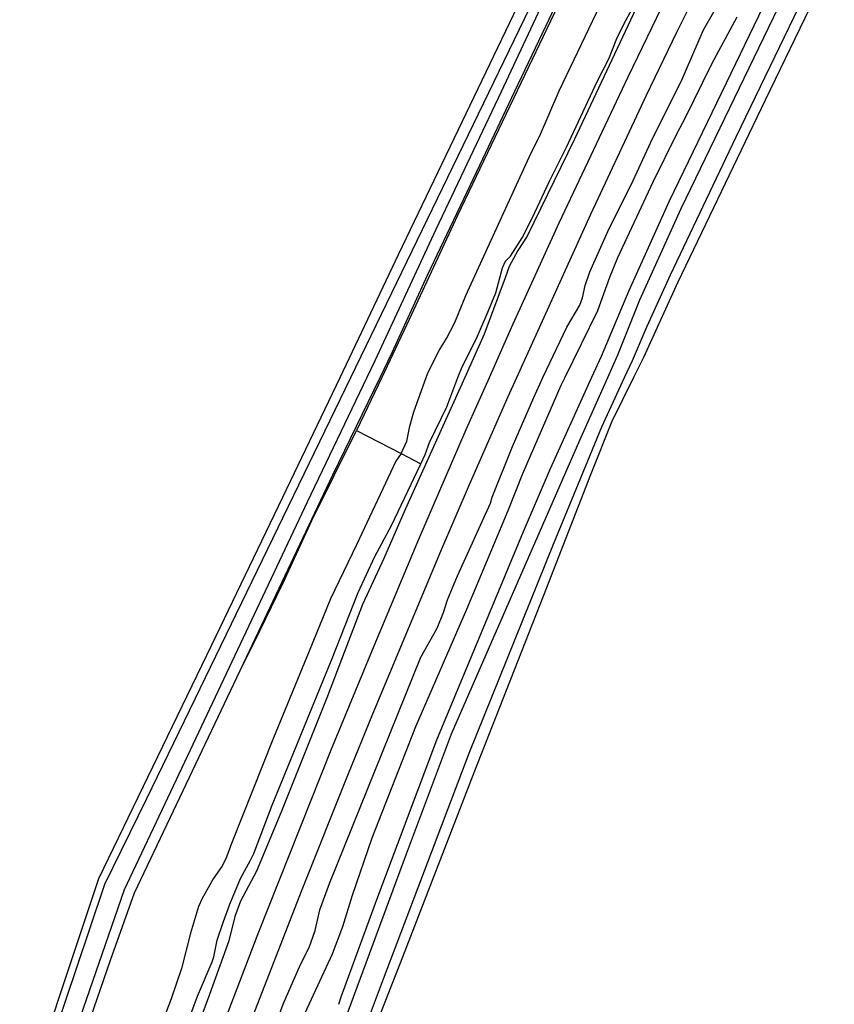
# Model space of a CAD drawing. Header units: metres. Extents: x 102000 to 105000, y 414600 to 420766.
# Tile 259 of 298: x 104060 to 104200, y 419893 to 420061. Entities that reach past the tile are written whole.
import ezdxf

# ---------------------------------------------------------------- set-up
doc = ezdxf.new("R2010")
doc.units = ezdxf.units.M
doc.layers.get('0').update_dxf_attribs({"color": 8})

msp = doc.modelspace()

# ---------------------------------------------------------------- linework, layer by layer
for p, q in [((104173.7, 420028.96), (104199.07, 420081.51)), ((104158.04, 420075.27), (104135.31, 420027.77)), ((104152.75, 420049.16), (104164.91, 420074.64)), ((104117, 420000), (104152.6, 420073.46)), ((104125.18, 420021.12), (104150.43, 420073.67)), ((104153.55, 420071.97), (104142.78, 420049.01)), ((104145.13, 420049.09), (104155.9, 420071.72)), ((104172.97, 420059.23), (104179.1, 420071.64)), ((104199.97, 420072.07), (104188.12, 420047.54)), ((104190.8, 420069.96), (104183.02, 420053.77)), ((104167.92, 420067.53), (104155.4, 420040.87)), ((104164.6, 420051.58), (104172.15, 420067.21)), ((104163.96, 420060.84), (104166.62, 420065.59)), ((104183.11, 420041.3), (104193.94, 420063.64)), ((104177.51, 420059.63), (104179.32, 420062.72)), ((104183.27, 420061.82), (104178.9, 420053.72)), ((104162.64, 420058.13), (104163.96, 420060.84)), ((104173.67, 420050.79), (104177.51, 420059.63)), ((104161.29, 420054.67), (104162.64, 420058.13)), ((104167.77, 420048.44), (104172.97, 420059.23)), ((104159.34, 420050.88), (104161.29, 420054.67)), ((104183.02, 420053.77), (104171.62, 420030.27)), ((104178.9, 420053.72), (104174.35, 420044.41)), ((104152.76, 420026.53), (104164.6, 420051.58)), ((104154, 420039.48), (104159.34, 420050.88)), ((104168.83, 420041.09), (104173.67, 420050.79)), ((104142.78, 420049.01), (104131.59, 420025.36)), ((104139.17, 420036.4), (104145.13, 420049.09)), ((104149.38, 420041.33), (104152.75, 420049.16)), ((104158.17, 420028.03), (104167.77, 420048.44)), ((104188.12, 420047.54), (104173.05, 420016.26)), ((104174.35, 420044.41), (104172.96, 420041.86)), ((104155.4, 420040.87), (104147.25, 420024.23)), ((104147.98, 420038.52), (104149.38, 420041.33)), ((104165.09, 420033.07), (104168.83, 420041.09)), ((104172.96, 420041.86), (104168.82, 420033.52)), ((104171.86, 420017.63), (104183.11, 420041.3)), ((104151.12, 420033.69), (104154, 420039.48)), ((104136.76, 420014.06), (104147.98, 420038.52)), ((104130.14, 420017.54), (104139.17, 420036.4)), ((104148.2, 420027.46), (104151.12, 420033.69)), ((104161.32, 420025.54), (104165.09, 420033.07)), ((104168.82, 420033.52), (104162.78, 420020.55)), ((104171.62, 420030.27), (104164.65, 420014.76)), ((104135.31, 420027.77), (104127.03, 420009.94)), ((104145.47, 420000), (104158.17, 420028.03)), ((104146.4, 420023.95), (104148.2, 420027.46)), ((104166.61, 420013.3), (104173.7, 420028.96)), ((104144.58, 420008.57), (104152.76, 420026.53)), ((104131.59, 420025.36), (104121.12, 420002.89)), ((104147.25, 420024.23), (104145.66, 420021.81)), ((104158.04, 420018.14), (104161.32, 420025.54)), ((104144.43, 420020.84), (104146.4, 420023.95)), ((104116.8, 420003.39), (104125.18, 420021.12)), ((104143.56, 420019.94), (104144.43, 420020.84)), ((104145.66, 420021.81), (104144.16, 420019.05)), ((104143.04, 420018.84), (104143.56, 420019.94)), ((104144.16, 420019.05), (104143.52, 420017.08)), ((104162.78, 420020.55), (104161.41, 420017.15)), ((104124.1, 420004.3), (104130.14, 420017.54)), ((104141.89, 420014.55), (104143.04, 420018.84)), ((104157.21, 420015.78), (104158.04, 420018.14)), ((104167.85, 420008.8), (104171.86, 420017.63)), ((104143.52, 420017.08), (104139.91, 420007.43)), ((104156.74, 420013.64), (104157.21, 420015.78)), ((104161.41, 420017.15), (104159.36, 420011.43)), ((104173.05, 420016.26), (104167.25, 420003.46)), ((104134.85, 420009.42), (104136.76, 420014.06)), ((104140.54, 420011.19), (104141.89, 420014.55)), ((104164.65, 420014.76), (104159.96, 420003.59)), ((104154.09, 420008.65), (104156.33, 420012.42)), ((104156.33, 420012.42), (104156.74, 420013.64)), ((104162.82, 420003.87), (104166.61, 420013.3)), ((104138.56, 420006.7), (104140.54, 420011.19)), ((104159.36, 420011.43), (104153.73, 420000)), ((104127.03, 420009.94), (104122.31, 420000)), ((104133.4, 420006.69), (104134.85, 420009.42)), ((104165.32, 420002.91), (104167.85, 420008.8)), ((104139.91, 420007.43), (104136.56, 420000)), ((104140.78, 420000), (104144.58, 420008.57)), ((104151.14, 420002.55), (104154.09, 420008.65)), ((104132.18, 420004.65), (104133.4, 420006.69)), ((104136.11, 420001.85), (104138.56, 420006.7)), ((104122.02, 420000), (104124.1, 420004.3)), ((104130.28, 420000.93), (104132.18, 420004.65)), ((104161.09, 420000), (104162.82, 420003.87)), ((104115.18, 420000), (104116.8, 420003.39)), ((104121.12, 420002.89), (104119.74, 420000)), ((104149.97, 420000), (104151.14, 420002.55)), ((104159.96, 420003.59), (104158.33, 420000)), ((104163.97, 420000), (104165.32, 420002.91)), ((104167.25, 420003.46), (104165.53, 420000)), ((104129.94, 420000), (104130.28, 420000.93)), ((104135.39, 420000), (104136.11, 420001.85)), ((104089.37, 419942.99), (104117, 420000)), ((104105.35, 419979.47), (104115.18, 420000)), ((104119.74, 420000), (104109.54, 419978.65)), ((104113.94, 419983.3), (104122.02, 420000)), ((104122.31, 420000), (104117.99, 419990.91)), ((104136.56, 420000), (104126.33, 419977.35)), ((104127.81, 419994.14), (104129.94, 420000)), ((104133.46, 419995), (104135.39, 420000)), ((104136.82, 419991.1), (104140.78, 420000)), ((104144, 419996.74), (104145.47, 420000)), ((104153.07, 419998.65), (104146.45, 419983.49)), ((104148.39, 419996.55), (104149.97, 420000)), ((104158.33, 420000), (104151.21, 419984.37)), ((104153.73, 420000), (104153.07, 419998.65)), ((104156.29, 419989.28), (104161.09, 420000)), ((104160.08, 419991.56), (104163.97, 420000)), ((104165.53, 420000), (104161.72, 419992.32)), ((104137.35, 419981.67), (104144, 419996.74)), ((104144.78, 419988.2), (104148.39, 419996.55)), ((104127.13, 419991.69), (104127.81, 419994.14)), ((104130.52, 419988.84), (104133.46, 419995)), ((104161.72, 419992.32), (104158.14, 419983.32)), ((104110.33, 419975.48), (104117.99, 419990.91)), ((104117.99, 419990.91), (104125.62, 419986.99)), ((104126.6, 419989.11), (104127.13, 419991.69)), ((104128.68, 419972.3), (104136.82, 419991.1)), ((104151.8, 419971.41), (104160.08, 419991.56)), ((104125.62, 419986.99), (104126.6, 419989.11)), ((104129.79, 419986.83), (104130.52, 419988.84)), ((104134.29, 419938.89), (104156.29, 419989.28)), ((104125.62, 419986.99), (104124.75, 419985.67)), ((104125.62, 419986.99), (104129.03, 419985.23)), ((104141.28, 419979.48), (104144.78, 419988.2)), ((104124.75, 419985.67), (104117.96, 419971.3)), ((104123.98, 419974.65), (104129.03, 419985.23)), ((104129.03, 419985.23), (104129.79, 419986.83)), ((104146.45, 419983.49), (104143.94, 419977.16)), ((104151.21, 419984.37), (104146.6, 419973.55)), ((104098.58, 419950.97), (104113.94, 419983.3)), ((104158.14, 419983.32), (104150.06, 419962.61)), ((104132.43, 419970.25), (104137.35, 419981.67)), ((104109.54, 419978.65), (104086.05, 419928.95)), ((104093.14, 419954.14), (104105.35, 419979.47)), ((104135.34, 419965.99), (104140.95, 419978.48)), ((104140.95, 419978.48), (104141.28, 419979.48)), ((104126.33, 419977.35), (104122.67, 419968.96)), ((104143.94, 419977.16), (104136.85, 419960.21)), ((104105.41, 419964.79), (104110.33, 419975.48)), ((104121.13, 419969.32), (104123.98, 419974.65)), ((104146.6, 419973.55), (104131.72, 419937.84)), ((104120.99, 419954.01), (104128.68, 419972.3)), ((104117.96, 419971.3), (104113.5, 419962.08)), ((104120.78, 419942.36), (104132.43, 419970.25)), ((104137.31, 419935.57), (104151.8, 419971.41)), ((104118.27, 419963.14), (104121.13, 419969.32)), ((104122.67, 419968.96), (104119.04, 419961.07)), ((104133.59, 419961.88), (104135.34, 419965.99)), ((104100.39, 419954.47), (104105.41, 419964.79)), ((104113.5, 419962.08), (104109.88, 419953.1)), ((104113.82, 419951.84), (104118.27, 419963.14)), ((104132.92, 419959.69), (104133.59, 419961.88)), ((104150.06, 419962.61), (104138.12, 419932.23)), ((104119.04, 419961.07), (104113.03, 419945.34)), ((104136.85, 419960.21), (104128.13, 419940.1)), ((104131.81, 419957.01), (104132.92, 419959.69)), ((104129.04, 419952.06), (104131.81, 419957.01)), ((104073.75, 419914.07), (104093.14, 419954.14)), ((104098.58, 419950.97), (104100.39, 419954.47)), ((104109.88, 419953.1), (104103.73, 419938.21)), ((104113.63, 419936.14), (104120.99, 419954.01)), ((104103.49, 419926.68), (104113.82, 419951.84)), ((104113.35, 419913.26), (104129.04, 419952.06)), ((104087.66, 419927.96), (104098.58, 419950.97)), ((104113.03, 419945.34), (104104.99, 419925.33)), ((104082, 419927.84), (104089.37, 419942.99)), ((104116.48, 419931.83), (104120.78, 419942.36)), ((104128.13, 419940.1), (104120.62, 419921.03)), ((104103.73, 419938.21), (104096.54, 419920.11)), ((104126.24, 419917.41), (104134.29, 419938.89)), ((104131.72, 419937.84), (104121.56, 419910.88)), ((104101.22, 419904.94), (104113.63, 419936.14)), ((104122.6, 419896.88), (104137.31, 419935.57)), ((104108.68, 419912.22), (104116.48, 419931.83)), ((104138.12, 419932.23), (104125.86, 419900.61)), ((104074.79, 419913.14), (104082, 419927.84)), ((104086.05, 419928.95), (104078.09, 419912.17)), ((104079.87, 419911.65), (104087.66, 419927.96)), ((104100.35, 419918.39), (104103.49, 419926.68)), ((104104.99, 419925.33), (104100.8, 419915.36)), ((104120.62, 419921.03), (104117.22, 419911.16)), ((104096.54, 419920.11), (104095.57, 419917.49)), ((104099.8, 419917.23), (104100.35, 419918.39)), ((104094.88, 419916.15), (104093.41, 419914.04)), ((104095.57, 419917.49), (104094.88, 419916.15)), ((104098.09, 419914.12), (104099.8, 419917.23)), ((104115.53, 419888.55), (104126.24, 419917.41)), ((104100.8, 419915.36), (104098.1, 419910.19)), ((104067.71, 419895.9), (104073.75, 419914.07)), ((104069.8, 419898.33), (104074.79, 419913.14)), ((104093.41, 419914.04), (104092.51, 419912.52)), ((104096.24, 419909.67), (104098.09, 419914.12)), ((104111.69, 419908.73), (104113.35, 419913.26)), ((104078.09, 419912.17), (104068.85, 419885.45)), ((104075.76, 419900.09), (104079.87, 419911.65)), ((104092.51, 419912.52), (104091.5, 419910.65)), ((104100.15, 419890.29), (104108.68, 419912.22)), ((104121.56, 419910.88), (104115.32, 419893.73)), ((104117.22, 419911.16), (104115.56, 419905.78)), ((104090.89, 419909.27), (104089.5, 419904.74)), ((104091.5, 419910.65), (104090.89, 419909.27)), ((104095.14, 419906.75), (104096.24, 419909.67)), ((104098.1, 419910.19), (104097.13, 419907.56)), ((104097.13, 419907.56), (104096.06, 419903.42)), ((104110.92, 419905.16), (104111.69, 419908.73)), ((104094.05, 419903.52), (104095.14, 419906.75)), ((104089.5, 419904.74), (104087.98, 419898.67)), ((104092.35, 419881.86), (104101.22, 419904.94)), ((104109.85, 419902.28), (104110.92, 419905.16)), ((104115.56, 419905.78), (104113.81, 419901.14)), ((104096.06, 419903.42), (104092.78, 419894.21)), ((104093.48, 419900.69), (104094.05, 419903.52)), ((104113.81, 419901.14), (104107.51, 419887.57)), ((104108.4, 419899.32), (104109.85, 419902.28)), ((104062.15, 419860.79), (104075.76, 419900.09)), ((104090.69, 419893.92), (104093.22, 419899.8)), ((104093.22, 419899.8), (104093.48, 419900.69)), ((104105.38, 419892.54), (104108.4, 419899.32)), ((104125.86, 419900.61), (104121.13, 419888.58)), ((104061.44, 419873.3), (104069.8, 419898.33)), ((104087.98, 419898.67), (104086.2, 419893.45)), ((104060.19, 419873.49), (104067.71, 419895.9)), ((104117.92, 419884.37), (104122.6, 419896.88)), ((104092.78, 419894.21), (104083.31, 419869.3)), ((104077.67, 419859.01), (104090.69, 419893.92)), ((104086.2, 419893.45), (104080.87, 419879.57)), ((104095.59, 419865.71), (104105.38, 419892.54)), ((104115.32, 419893.73), (104114.9, 419892.5))]:
    msp.add_line(p, q)

doc.saveas('drawing.dxf')
